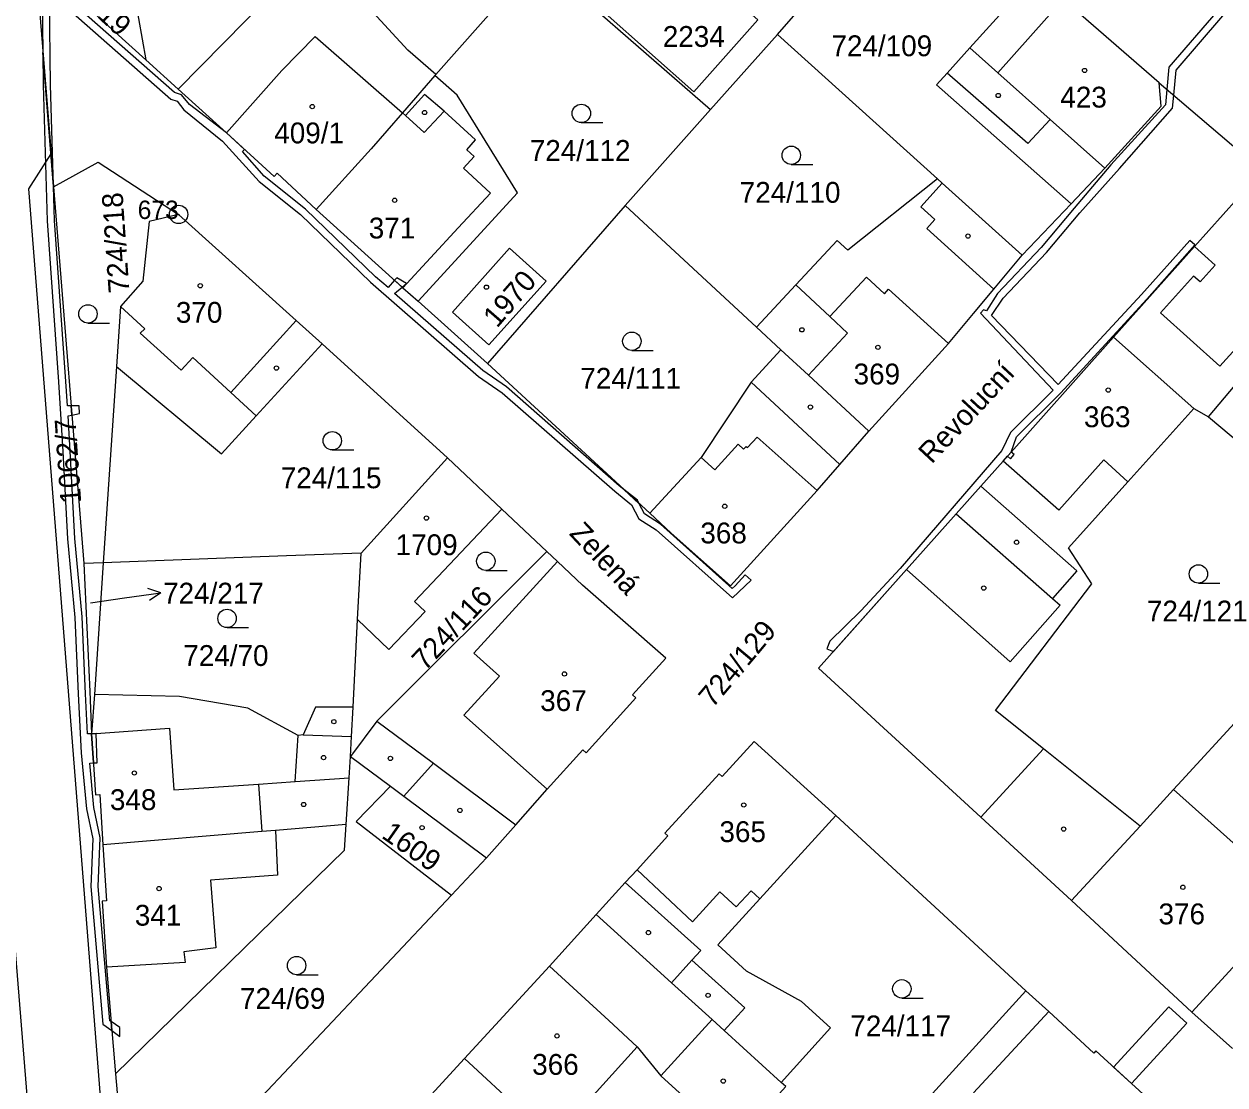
# Model space of a CAD drawing. Extents: x -680203 to -673936, y -1102717 to -1093650.
# Drawn here: x -678754.8 to -678656.8, y -1098029.2 to -1097942.6 of the extents above; entities that cross this region are included whole.
import ezdxf

# ---------------------------------------------------------------- set-up
doc = ezdxf.new("R2010")
doc.units = 0
for name, color, linetype in [('SOxx02xx_Koleje_param další_Popis10', 7, 'Continuous'), ('SOxx02xx_Staničení_Popis10', 7, 'Continuous'), ('SOxxxxxx_Koleje_hlavní_body_Popis10', 7, 'Continuous'), ('SOxxxxxx_Koleje_LN_parametry_Popis10', 7, 'Continuous'), ('SOxxxxxx_Koleje_param další_Popis10', 7, 'Continuous'), ('SOxxxxxx_Osa_bod_P', 7, 'Continuous'), ('SOxxxxxx_Staničení_Popis10', 7, 'Continuous'), ('x_prac', 7, 'Continuous')]:
    doc.layers.add(name, color=color, linetype=linetype)

msp = doc.modelspace()

# ---------------------------------------------------------------- linework, layer by layer
at = {"layer": 'SOxx02xx_Koleje_param další_Popis10'}
for radius in [0.75, 0.03]:
    msp.add_circle((-678742.18, -1097958.14), radius, dxfattribs=at)
at = {"layer": 'SOxx02xx_Staničení_Popis10'}
for p, q in [((-678743.628, -1097989.012), (-678744.69, -1097988.656)), ((-678749.36, -1097989.84), (-678746.6, -1097989.43)), ((-678746.6, -1097989.43), (-678743.628, -1097989.012)), ((-678743.628, -1097989.012), (-678744.55, -1097989.648))]:
    msp.add_line(p, q, dxfattribs=at)
at = {"layer": 'SOxxxxxx_Koleje_hlavní_body_Popis10'}
for p, q in [((-678709.333, -1097950.65), (-678707.583, -1097950.65)), ((-678692.213, -1097954.07), (-678690.463, -1097954.07)), ((-678749.573, -1097967.01), (-678747.823, -1097967.01)), ((-678705.213, -1097969.24), (-678703.463, -1097969.24)), ((-678729.643, -1097977.36), (-678727.893, -1097977.36)), ((-678717.123, -1097987.19), (-678715.373, -1097987.19)), ((-678659.003, -1097988.23), (-678657.253, -1097988.23)), ((-678738.223, -1097991.86), (-678736.473, -1097991.86)), ((-678732.553, -1098020.18), (-678730.803, -1098020.18)), ((-678683.193, -1098022.08), (-678681.443, -1098022.08))]:
    msp.add_line(p, q, dxfattribs=at)
for centre in [(-678709.333, -1097949.9), (-678692.213, -1097953.32), (-678749.573, -1097966.26), (-678705.213, -1097968.49), (-678729.643, -1097976.61), (-678717.123, -1097986.44), (-678659.003, -1097987.48), (-678738.223, -1097991.11), (-678732.553, -1098019.43), (-678683.193, -1098021.33)]:
    msp.add_circle(centre, 0.75, dxfattribs=at)
at = {"layer": 'SOxxxxxx_Koleje_LN_parametry_Popis10'}
for points in [[(-678753.3, -1097940.55), (-678753.25, -1097944.93), (-678752.58, -1097953.21), (-678752.37, -1097955.87), (-678752.62, -1097947.56), (-678752.7, -1097940.57)], [(-678751, -1097941.53), (-678742.81, -1097948.74), (-678742.29, -1097948.9), (-678741.74, -1097949.6), (-678738.61, -1097952.17), (-678735.6, -1097955.45), (-678732.23, -1097958.16), (-678726.52, -1097963.67), (-678717.73, -1097971.37), (-678715.8, -1097972.69), (-678706.59, -1097980.72), (-678705.23, -1097981.84), (-678704.65, -1097982.97), (-678703.23, -1097983.89), (-678697, -1097989.44), (-678695.47, -1097987.98), (-678695.97, -1097987.55), (-678696.79, -1097988.44), (-678697.03, -1097988.67), (-678702.87, -1097983.41), (-678704.19, -1097982.58), (-678704.61, -1097981.75), (-678705.87, -1097980.58), (-678706.24, -1097980.29), (-678715.44, -1097972.21), (-678717.37, -1097970.89), (-678724.56, -1097964.59), (-678723.94, -1097964.08), (-678724.57, -1097963.52), (-678725.09, -1097964.1), (-678726.12, -1097963.23), (-678731.83, -1097957.72), (-678735.2, -1097955.01), (-678736.96, -1097953.02), (-678736.8, -1097952.84), (-678738.27, -1097951.48), (-678741.3, -1097949.18), (-678741.93, -1097948.38), (-678742.51, -1097948.2), (-678750.58, -1097941.09)], [(-678657.43, -1097941.5), (-678661.41, -1097946.14), (-678661.58, -1097947.94), (-678661.7, -1097949.21), (-678666.14, -1097954.11), (-678669.15, -1097957.62), (-678671.83, -1097960.85), (-678675.4, -1097964.59), (-678676.3, -1097966.01), (-678676.53, -1097965.93), (-678676.78, -1097966.19), (-678670.85, -1097972.47), (-678674.34, -1097975.94), (-678675.05, -1097977.41), (-678683.34, -1097987.03), (-678686.55, -1097990.5), (-678689.08, -1097992.96), (-678689.32, -1097993.6), (-678688.78, -1097993.8), (-678682.82, -1097987.12), (-678678.76, -1097982.56), (-678676.76, -1097980.32), (-678674.93, -1097978.27), (-678674.58, -1097977.88), (-678674.27, -1097977.53), (-678673.84, -1097976.3), (-678670.26, -1097972.72), (-678663.22, -1097965.07), (-678659.31, -1097960.63), (-678659.72, -1097960.27), (-678663.66, -1097964.67), (-678670.45, -1097972.03), (-678675.87, -1097966.4), (-678674.92, -1097964.97)], [(-678674.92, -1097964.97), (-678671.39, -1097961.25), (-678668.69, -1097958.02), (-678665.43, -1097954.4), (-678661.12, -1097949.47), (-678661.02, -1097948.42), (-678660.83, -1097946.38), (-678657.01, -1097941.94)]]:
    msp.add_lwpolyline(points, dxfattribs=at)
for points in [[(-678747.69, -1098023.99), (-678747.78, -1098023.93), (-678748.73, -1098012.97), (-678748.57, -1098009.02), (-678749.09, -1098006.53), (-678749.41, -1098002.92), (-678749.12, -1098002.9), (-678749.27, -1098000.52), (-678749.61, -1098000.51), (-678749.77, -1097997.25), (-678750.04, -1097990.99), (-678750.63, -1097984.58), (-678751.03, -1097977.45), (-678751.18, -1097974.57), (-678750.89, -1097974.51), (-678750.95, -1097973.75), (-678751.24, -1097973.75), (-678751.37, -1097971.77), (-678752.29, -1097958.64), (-678752.37, -1097955.87), (-678753.25, -1097944.93), (-678753.22, -1097947.58), (-678752.89, -1097958.67), (-678751.97, -1097971.81), (-678751.63, -1097977.49), (-678751.23, -1097984.62), (-678750.64, -1097991.03), (-678750.37, -1097997.27), (-678750.13, -1098002.07), (-678749.69, -1098006.63), (-678749.17, -1098009.08), (-678749.33, -1098012.99), (-678748.36, -1098024.21), (-678747.62, -1098024.74)], [(-678724.38, -1097963.31), (-678724.57, -1097963.52), (-678723.94, -1097964.08), (-678723.59, -1097963.79)], [(-678750.25, -1097974.38), (-678750.29, -1097973.75), (-678750.95, -1097973.75), (-678750.89, -1097974.51)], [(-678674.32, -1097978.09), (-678674.04, -1097977.74), (-678674.27, -1097977.53), (-678674.58, -1097977.88)], [(-678705.87, -1097980.58), (-678704.61, -1097981.75), (-678704.75, -1097981.46)], [(-678749.27, -1098000.52), (-678749.12, -1098002.9), (-678748.81, -1098002.88), (-678748.9, -1098000.49)], [(-678665.94, -1098027.71), (-678664.46, -1098029.06), (-678659.94, -1098024.14), (-678661.41, -1098022.79)], [(-678746.96, -1098024.49), (-678747.69, -1098023.99), (-678747.62, -1098024.74), (-678746.96, -1098025.22)]]:
    msp.add_lwpolyline(points, close=True, dxfattribs=at)
at = {"layer": 'SOxxxxxx_Koleje_param další_Popis10'}
for centre in [(-678668.287, -1097946.399), (-678675.327, -1097948.439), (-678731.277, -1097949.349), (-678722.117, -1097949.829), (-678724.557, -1097956.989), (-678677.797, -1097959.909), (-678740.417, -1097963.959), (-678717.077, -1097964.079), (-678691.347, -1097967.559), (-678685.147, -1097968.989), (-678734.197, -1097970.679), (-678666.357, -1097972.479), (-678690.647, -1097973.859), (-678697.637, -1097981.959), (-678721.967, -1097982.919), (-678673.837, -1097984.889), (-678676.517, -1097988.629), (-678710.707, -1097995.639), (-678729.517, -1097999.529), (-678730.357, -1098002.459), (-678724.907, -1098002.529), (-678745.787, -1098003.719), (-678731.977, -1098006.289), (-678696.087, -1098006.329), (-678719.237, -1098006.769), (-678722.317, -1098008.179), (-678669.997, -1098008.299), (-678743.767, -1098013.149), (-678660.277, -1098013.039), (-678703.857, -1098016.739), (-678698.997, -1098021.859), (-678711.317, -1098025.169), (-678697.757, -1098028.859)]:
    msp.add_circle(centre, 0.175, dxfattribs=at)
at = {"layer": 'SOxxxxxx_Staničení_Popis10'}
for p, q in [((-678675.36, -1097946.59), (-678670.03, -1097940.59)), ((-678733.76, -1097946.4), (-678731.05, -1097943.63)), ((-678731.05, -1097943.63), (-678723.91, -1097949.85)), ((-678677.64, -1097944.56), (-678675.36, -1097946.59)), ((-678738.27, -1097951.48), (-678733.76, -1097946.4)), ((-678672.92, -1097952.36), (-678679.49, -1097946.61)), ((-678671.09, -1097950.4), (-678675.36, -1097946.59)), ((-678722.12, -1097948.36), (-678723.68, -1097950.06)), ((-678720.53, -1097949.71), (-678722.12, -1097948.36)), ((-678720.53, -1097949.71), (-678722.14, -1097951.47)), ((-678717.97, -1097952.07), (-678720.53, -1097949.71)), ((-678723.68, -1097950.06), (-678723.91, -1097949.85)), ((-678722.14, -1097951.47), (-678723.68, -1097950.06)), ((-678671.09, -1097950.4), (-678672.92, -1097952.36)), ((-678666.63, -1097954.37), (-678671.09, -1097950.4)), ((-678718.68, -1097952.86), (-678717.97, -1097952.07)), ((-678718.95, -1097954.38), (-678718.07, -1097953.41)), ((-678718.07, -1097953.41), (-678718.68, -1097952.86)), ((-678716.74, -1097956.4), (-678718.95, -1097954.38)), ((-678681.64, -1097957.52), (-678679.9, -1097955.59)), ((-678719.37, -1097959.25), (-678716.74, -1097956.4)), ((-678680.49, -1097958.56), (-678681.64, -1097957.52)), ((-678719.37, -1097959.25), (-678723.9, -1097964.12)), ((-678681.16, -1097959.3), (-678680.49, -1097958.56)), ((-678675.69, -1097964.24), (-678681.16, -1097959.3)), ((-678659.32, -1097960.77), (-678657.64, -1097962.29)), ((-678657.64, -1097962.29), (-678658.87, -1097963.65)), ((-678689.07, -1097966.48), (-678686.07, -1097963.26)), ((-678686.07, -1097963.26), (-678684.62, -1097964.61)), ((-678659.4, -1097963.17), (-678662.09, -1097966.16)), ((-678658.87, -1097963.65), (-678659.4, -1097963.17)), ((-678691.85, -1097963.89), (-678689.07, -1097966.48)), ((-678684.62, -1097964.61), (-678684.28, -1097964.24)), ((-678684.28, -1097964.24), (-678679.4, -1097968.68)), ((-678744.92, -1097967.47), (-678746.92, -1097965.66)), ((-678662.09, -1097966.16), (-678657.27, -1097970.52)), ((-678732.58, -1097966.8), (-678737.91, -1097972.68)), ((-678689.07, -1097966.48), (-678687.62, -1097967.83)), ((-678745.3, -1097967.84), (-678744.92, -1097967.47)), ((-678741.97, -1097970.84), (-678745.3, -1097967.84)), ((-678690.81, -1097971.26), (-678687.62, -1097967.83)), ((-678657.27, -1097970.52), (-678654.57, -1097967.53)), ((-678741.03, -1097969.82), (-678741.97, -1097970.84)), ((-678737.91, -1097972.68), (-678741.03, -1097969.82)), ((-678688.24, -1097978.54), (-678695.49, -1097971.83)), ((-678735.84, -1097974.59), (-678737.91, -1097972.68)), ((-678698.45, -1097978.98), (-678696.54, -1097976.89)), ((-678696.54, -1097976.89), (-678696.1, -1097977.29)), ((-678696.1, -1097977.29), (-678695.9, -1097977.07)), ((-678695.9, -1097977.07), (-678695.78, -1097977.17)), ((-678695.78, -1097977.17), (-678694.99, -1097976.31)), ((-678694.99, -1097976.31), (-678690.1, -1097980.68)), ((-678699.55, -1097977.98), (-678698.45, -1097978.98)), ((-678670.39, -1097982.27), (-678674.93, -1097978.27)), ((-678666.73, -1097978.18), (-678670.39, -1097982.27)), ((-678664.75, -1097979.96), (-678666.73, -1097978.18)), ((-678676.76, -1097980.32), (-678668.92, -1097987.23)), ((-678678.76, -1097982.56), (-678670.9, -1097989.48)), ((-678718.09, -1097993.94), (-678711.27, -1097986.46)), ((-678674.36, -1097994.66), (-678682.82, -1097987.12)), ((-678668.92, -1097987.23), (-678670.9, -1097989.48)), ((-678670.9, -1097989.48), (-678670.29, -1097990.03)), ((-678670.29, -1097990.03), (-678674.36, -1097994.66)), ((-678716.02, -1097995.83), (-678718.09, -1097993.94)), ((-678718.92, -1097999.01), (-678716.02, -1097995.83)), ((-678726, -1097999.48), (-678721.4, -1098002.91)), ((-678712.11, -1098005.04), (-678718.92, -1097999.01)), ((-678749.27, -1098000.52), (-678742.91, -1098000.06)), ((-678742.91, -1098000.06), (-678742.56, -1098005.09)), ((-678732.66, -1098004.42), (-678732.42, -1098000.65)), ((-678732.01, -1098000.61), (-678728.07, -1098000.73)), ((-678676.76, -1098007.31), (-678671.65, -1098001.75)), ((-678721.4, -1098002.91), (-678723.81, -1098005.6)), ((-678721.4, -1098002.91), (-678714.67, -1098007.94)), ((-678735.67, -1098004.62), (-678732.66, -1098004.42)), ((-678732.66, -1098004.42), (-678728.26, -1098004.12)), ((-678742.56, -1098005.09), (-678735.67, -1098004.62)), ((-678735.67, -1098004.62), (-678735.4, -1098008.5)), ((-678734.28, -1098008.41), (-678734.12, -1098012.05)), ((-678734.12, -1098012.05), (-678739.57, -1098012.47)), ((-678700.28, -1098015.86), (-678704.78, -1098011.63)), ((-678739.57, -1098012.47), (-678739.15, -1098017.99)), ((-678705.75, -1098012.65), (-678699.6, -1098018.21)), ((-678695.49, -1098013.32), (-678696.7, -1098014.64)), ((-678694.77, -1098013.98), (-678695.49, -1098013.32)), ((-678698.04, -1098013.42), (-678700.28, -1098015.86)), ((-678696.7, -1098014.64), (-678698.04, -1098013.42)), ((-678739.15, -1098017.99), (-678741.75, -1098018.31)), ((-678699.6, -1098018.21), (-678700.31, -1098018.99)), ((-678741.64, -1098019.19), (-678748.07, -1098019.56)), ((-678741.75, -1098018.31), (-678741.64, -1098019.19)), ((-678701.98, -1098020.84), (-678700.31, -1098018.99)), ((-678700.31, -1098018.99), (-678696, -1098022.89)), ((-678711.93, -1098019.47), (-678707.09, -1098023.92)), ((-678696, -1098022.89), (-678697.68, -1098024.74)), ((-678677.35, -1098029.82), (-678671.21, -1098023.18)), ((-678707.09, -1098023.92), (-678704.77, -1098026.05)), ((-678702.84, -1098028.43), (-678698.67, -1098023.84))]:
    msp.add_line(p, q, dxfattribs=at)
at = {"layer": 'x_prac'}
for p, q in [((-678746.64, -1097935.25), (-678744.85, -1097945.52)), ((-678732.19, -1097937.74), (-678742.21, -1097947.91)), ((-678712.87, -1097937.32), (-678721.2, -1097946.74)), ((-678712.87, -1097937.32), (-678698.79, -1097949.57)), ((-678753.71, -1097939.25), (-678752.58, -1097953.21)), ((-678693.34, -1097943.45), (-678689.52, -1097939.09)), ((-678698.79, -1097949.57), (-678693.34, -1097943.45)), ((-678693.34, -1097943.45), (-678680.29, -1097955.24)), ((-678744.85, -1097945.52), (-678742.21, -1097947.91)), ((-678721.27, -1097946.82), (-678721.2, -1097946.74)), ((-678662.2, -1097947.41), (-678652.96, -1097955.32)), ((-678698.79, -1097949.57), (-678705.77, -1097957.41)), ((-678752.58, -1097953.21), (-678752.37, -1097955.9)), ((-678752.37, -1097955.9), (-678749.92, -1097986.63)), ((-678705.77, -1097957.41), (-678716.98, -1097970.32)), ((-678705.77, -1097957.41), (-678695.06, -1097967.33)), ((-678673.39, -1097961.47), (-678669.39, -1097957.27)), ((-678722.65, -1097965.23), (-678716.98, -1097970.32)), ((-678695.06, -1097967.33), (-678693.05, -1097969.19)), ((-678665.92, -1097968.17), (-678659.39, -1097973.99)), ((-678720.26, -1097978.01), (-678730.46, -1097968.71)), ((-678747.25, -1097970.56), (-678748.33, -1097986.57)), ((-678716.98, -1097970.32), (-678703.76, -1097982.53)), ((-678659.39, -1097973.99), (-678658.18, -1097974.66)), ((-678658.18, -1097974.66), (-678644.16, -1097986.43)), ((-678727.3, -1097985.79), (-678720.26, -1097978.01)), ((-678720.26, -1097978.01), (-678715.81, -1097982.19)), ((-678712.15, -1097985.64), (-678715.81, -1097982.19)), ((-678727.58, -1097991.2), (-678727.3, -1097985.79)), ((-678748.33, -1097986.57), (-678749.92, -1097986.63)), ((-678748.33, -1097986.57), (-678749.05, -1097997.31)), ((-678727.95, -1097998.35), (-678727.58, -1097991.2)), ((-678749.05, -1097997.31), (-678749.27, -1098000.52)), ((-678728.16, -1098002.36), (-678724.91, -1098004.78)), ((-678661.03, -1098005.07), (-678663.77, -1098008.06)), ((-678673.09, -1098021.48), (-678688.58, -1098007.2)), ((-678669.35, -1098014.13), (-678663.77, -1098008.06)), ((-678719.93, -1098013.69), (-678717.06, -1098010.64)), ((-678669.35, -1098014.13), (-678659.53, -1098023.23)), ((-678673.09, -1098021.48), (-678683.79, -1098033.25)), ((-678659.53, -1098023.23), (-678656.22, -1098026.19)), ((-678721.58, -1098029.99), (-678718.85, -1098027)), ((-678718.85, -1098027), (-678714.09, -1098031.42)), ((-678747.32, -1098028.26), (-678746.82, -1098034.14)), ((-678692.66, -1098029.29), (-678693.03, -1098028.96))]:
    msp.add_line(p, q, dxfattribs=at)
for points in [[(-678768.49, -1097855.38), (-678760.7, -1097953.37), (-678757.97, -1097987.87), (-678752.13, -1098060.02), (-678739.25, -1098218.6), (-678742.96, -1098218.79)], [(-678700.17, -1097948.14), (-678707.39, -1097941.72), (-678706.15, -1097940.33), (-678702.16, -1097935.89), (-678699.89, -1097937.87), (-678694.95, -1097942.28), (-678700.17, -1097948.14)], [(-678744.85, -1097945.52), (-678752.35, -1097938.73), (-678753.93, -1097936.71)], [(-678672.3, -1097938.62), (-678677.64, -1097944.56), (-678679.49, -1097946.61), (-678680.36, -1097947.58), (-678669.39, -1097957.27)], [(-678662.2, -1097947.41), (-678670.03, -1097940.59), (-678672.3, -1097938.62)], [(-678721.2, -1097946.74), (-678723.48, -1097944.74), (-678726.64, -1097941.32)], [(-678721.27, -1097946.82), (-678723.91, -1097949.85), (-678726.48, -1097952.8), (-678730.95, -1097957.73)], [(-678722.65, -1097965.23), (-678714.53, -1097956.37), (-678719.47, -1097948.41), (-678721.27, -1097946.82)], [(-678669.39, -1097957.27), (-678666.63, -1097954.37), (-678662.04, -1097949.3), (-678662.2, -1097947.41)], [(-678742.21, -1097947.91), (-678738.27, -1097951.48), (-678734.39, -1097955.05), (-678734.15, -1097954.79), (-678730.95, -1097957.73)], [(-678746.33, -1098038.63), (-678746.45, -1098038.4), (-678747.39, -1098035.59), (-678748.21, -1098034.25), (-678754.38, -1097956.06), (-678752.58, -1097953.21)], [(-678752.37, -1097955.9), (-678748.74, -1097953.87), (-678742.18, -1097958.14)], [(-678680.29, -1097955.24), (-678687.61, -1097961.07), (-678688.48, -1097960.26), (-678691.85, -1097963.89), (-678695.06, -1097967.33)], [(-678673.39, -1097961.47), (-678679.9, -1097955.59), (-678680.29, -1097955.24)], [(-678652.96, -1097955.32), (-678654.65, -1097955.54), (-678659.32, -1097960.77), (-678665.92, -1097968.17)], [(-678742.18, -1097958.14), (-678744.57, -1097958.73), (-678745.1, -1097963.59), (-678746.92, -1097965.66), (-678747.25, -1097970.56)], [(-678730.46, -1097968.71), (-678732.58, -1097966.8), (-678742.18, -1097958.14)], [(-678730.95, -1097957.73), (-678723.9, -1097964.12), (-678722.65, -1097965.23)], [(-678716.88, -1097968.79), (-678719.85, -1097966.13), (-678715.18, -1097960.91), (-678712.2, -1097963.58), (-678716.88, -1097968.79)], [(-678685.88, -1097975.82), (-678679.4, -1097968.68), (-678677.36, -1097966.24), (-678675.69, -1097964.24), (-678673.39, -1097961.47)], [(-678658.18, -1097974.66), (-678653.1, -1097968.61), (-678650.74, -1097968.73), (-678645.02, -1097962.44)], [(-678665.92, -1097968.17), (-678674.93, -1097978.27), (-678676.76, -1097980.32), (-678678.76, -1097982.56), (-678682.82, -1097987.12), (-678690, -1097995.16), (-678676.76, -1098007.31), (-678669.35, -1098014.13)], [(-678747.25, -1097970.56), (-678738.67, -1097977.69), (-678735.84, -1097974.59), (-678730.46, -1097968.71)], [(-678693.05, -1097969.19), (-678695.49, -1097971.83), (-678699.55, -1097977.98), (-678703.76, -1097982.53)], [(-678685.88, -1097975.82), (-678690.81, -1097971.26), (-678693.05, -1097969.19)], [(-678663.77, -1098008.06), (-678671.65, -1098001.75), (-678675.55, -1097998.63), (-678667.71, -1097988.28), (-678669.59, -1097985.35), (-678664.75, -1097979.96), (-678659.39, -1097973.99)], [(-678703.76, -1097982.53), (-678702, -1097984.16), (-678697.18, -1097988.44), (-678690.1, -1097980.68), (-678688.24, -1097978.54), (-678685.88, -1097975.82)], [(-678715.81, -1097982.19), (-678722.93, -1097989.72), (-678722.08, -1097990.53), (-678725.02, -1097993.63), (-678727.58, -1097991.2)], [(-678727.3, -1097985.79), (-678733.38, -1097986.01), (-678748.33, -1097986.57)], [(-678712.15, -1097985.64), (-678726, -1097999.48), (-678728.16, -1098002.36)], [(-678717.06, -1098010.64), (-678714.67, -1098007.94), (-678712.11, -1098005.04), (-678709.21, -1098001.84), (-678708.95, -1098002.07), (-678704.89, -1097997.58), (-678705.15, -1097997.34), (-678702.44, -1097994.34), (-678709.23, -1097988.38), (-678711.27, -1097986.46), (-678712.15, -1097985.64)], [(-678749.92, -1097986.63), (-678749.43, -1097997.07), (-678749.27, -1098000.52)], [(-678651.16, -1097994.32), (-678660.35, -1098004.34), (-678661.03, -1098005.07)], [(-678727.95, -1097998.35), (-678731.01, -1097998.35), (-678732.01, -1098000.61), (-678732.42, -1098000.65), (-678736.54, -1097998.44), (-678742.1, -1097997.47), (-678749.05, -1097997.31)], [(-678728.16, -1098002.36), (-678728.07, -1098000.73), (-678727.95, -1097998.35)], [(-678749.27, -1098000.52), (-678748.95, -1098005.5), (-678748.6, -1098005.47), (-678748.35, -1098009.58)], [(-678688.58, -1098007.2), (-678695.24, -1098001.16), (-678697.85, -1098004.01), (-678698.09, -1098003.79), (-678702.51, -1098008.64), (-678702.27, -1098008.85), (-678704.78, -1098011.63), (-678705.75, -1098012.65), (-678708.13, -1098015.26)], [(-678728.5, -1098007.92), (-678728.26, -1098004.12), (-678728.16, -1098002.36)], [(-678724.91, -1098004.78), (-678727.7, -1098007.68), (-678719.93, -1098013.69)], [(-678724.91, -1098004.78), (-678723.81, -1098005.6), (-678717.06, -1098010.64)], [(-678659.53, -1098023.23), (-678651.07, -1098013.99), (-678661.03, -1098005.07)], [(-678693.03, -1098028.96), (-678689, -1098024.52), (-678691.37, -1098022.36), (-678695.85, -1098019.89), (-678698.2, -1098017.73), (-678694.77, -1098013.98), (-678688.58, -1098007.2)], [(-678728.5, -1098007.92), (-678734.28, -1098008.41), (-678735.4, -1098008.5), (-678748.35, -1098009.58)], [(-678747.32, -1098028.26), (-678728.64, -1098010.02), (-678728.5, -1098007.92)], [(-678748.35, -1098009.58), (-678748.06, -1098014.16), (-678748.41, -1098014.18), (-678748.07, -1098019.56), (-678747.32, -1098028.26)], [(-678746.82, -1098034.14), (-678742.87, -1098038.05), (-678719.93, -1098013.69)], [(-678708.13, -1098015.26), (-678711.93, -1098019.47), (-678718.85, -1098027)], [(-678708.13, -1098015.26), (-678701.98, -1098020.84), (-678698.67, -1098023.84), (-678697.68, -1098024.74), (-678693.03, -1098028.96)], [(-678661.1, -1098032.49), (-678660.93, -1098032.3), (-678667.37, -1098026.4), (-678667.54, -1098026.58), (-678671.21, -1098023.18), (-678672.8, -1098021.75), (-678673.09, -1098021.48)], [(-678714.09, -1098031.42), (-678713.94, -1098031.56), (-678711.67, -1098033.67), (-678704.77, -1098026.05), (-678702.84, -1098028.43), (-678696.83, -1098033.89), (-678692.66, -1098029.29)]]:
    msp.add_lwpolyline(points, dxfattribs=at)

# ---------------------------------------------------------------- texts
at = {"layer": 'SOxx02xx_Koleje_param další_Popis10'}
msp.add_text('673', height=1.5, dxfattribs=at).set_placement((-678745.516, -1097958.515))
at = {"layer": 'SOxx02xx_Staničení_Popis10'}
for s, rotation, p in [('Revolucní', 47, (-678680.759, -1097978.569)), ('Zelená', 313, (-678710.38, -1097984.229))]:
    msp.add_text(s, height=1.7, rotation=rotation, dxfattribs=at).set_placement(p)
at = {"layer": 'SOxxxxxx_Osa_bod_P'}
for s, rotation, p in [('724/219', 317, (-678753.049, -1097938.11)), ('724/218', 94, (-678746.18, -1097964.497)), ('1970', 49, (-678716.209, -1097967.468)), ('1062/7', 94, (-678750.114, -1097981.678)), ('724/116', 47, (-678722.073, -1097995.455)), ('724/129', 50, (-678698.617, -1097998.471)), ('1609', 325, (-678725.709, -1098008.952))]:
    msp.add_text(s, height=1.7, rotation=rotation, dxfattribs=at).set_placement(p)
for s, p in [('2234', (-678702.691, -1097944.475)), ('724/109', (-678688.936, -1097945.235)), ('423', (-678670.27, -1097949.425)), ('409/1', (-678734.376, -1097952.345)), ('724/112', (-678713.536, -1097953.775)), ('724/110', (-678696.416, -1097957.195)), ('371', (-678726.67, -1097960.105)), ('370', (-678742.4, -1097966.985)), ('369', (-678687.13, -1097972.015)), ('724/111', (-678709.416, -1097972.365)), ('363', (-678668.34, -1097975.505)), ('724/115', (-678733.846, -1097980.485)), ('368', (-678699.63, -1097984.985)), ('1709', (-678724.481, -1097985.945)), ('724/217', (-678743.44, -1097989.895)), ('724/121', (-678663.206, -1097991.355)), ('724/70', (-678741.796, -1097994.985)), ('367', (-678712.69, -1097998.665)), ('348', (-678747.78, -1098006.745)), ('365', (-678698.07, -1098009.355)), ('376', (-678662.26, -1098016.065)), ('341', (-678745.75, -1098016.175)), ('724/69', (-678737.166, -1098022.965)), ('724/117', (-678687.396, -1098025.205)), ('366', (-678713.34, -1098028.345))]:
    msp.add_text(s, height=1.7, dxfattribs=at).set_placement(p)

doc.saveas('drawing.dxf')
